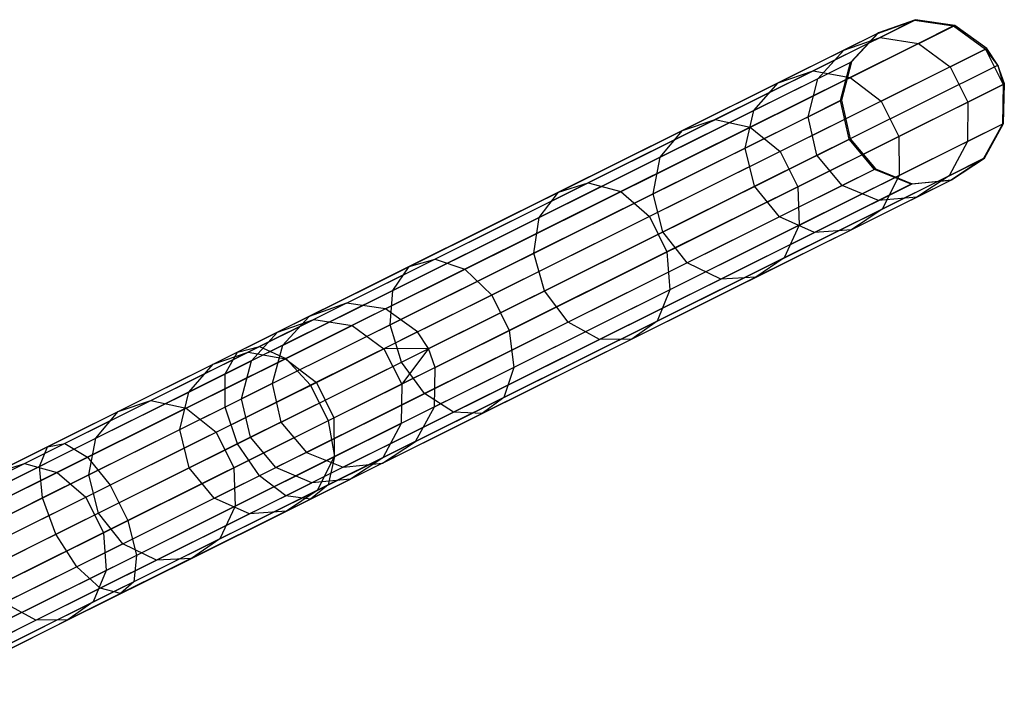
# Model space of a CAD drawing. Extents: x -91 to 92, y -91 to 92.
# Tile 316 of 319: x 70.3 to 82.21, y 33.59 to 41.76. Entities that reach past the tile are written whole.
import ezdxf

# ---------------------------------------------------------------- set-up
doc = ezdxf.new("R2010")
doc.units = 0
doc.header["$LTSCALE"] = 25.4
doc.layers.get('0').update_dxf_attribs({"linetype": 'CONTINUOUS'})

# ---------------------------------------------------------------- blocks, each defined once
blk = doc.blocks.new('NL2500012258_STL_2')
at = {"color": 0}
for p, q in [((166.496, 37.904, 158.92), (173.382, 41.332, 48.92)), ((166.496, 37.904, 158.92), (173.382, 41.332, 48.92)), ((166.969, 37.835, 158.947), (173.855, 41.264, 48.947)), ((166.969, 37.835, 158.947), (173.855, 41.264, 48.947)), ((172.919, 41.166, 45.925), (173.369, 41.326, 45.887)), ((172.919, 41.166, 45.925), (173.369, 41.326, 45.887)), ((173.382, 41.332, 48.92), (172.932, 41.172, 48.887)), ((173.382, 41.332, 48.92), (172.932, 41.172, 48.887)), ((173.369, 41.326, 45.887), (172.953, 41.118, 42.89)), ((173.369, 41.326, 45.887), (172.953, 41.118, 42.89)), ((173.382, 41.332, 48.92), (173.369, 41.326, 45.887)), ((173.382, 41.332, 48.92), (173.369, 41.326, 45.887)), ((173.369, 41.326, 45.887), (173.842, 41.257, 45.856)), ((173.369, 41.326, 45.887), (173.842, 41.257, 45.856)), ((173.855, 41.264, 48.947), (173.382, 41.332, 48.92)), ((173.855, 41.264, 48.947), (173.382, 41.332, 48.92)), ((173.842, 41.257, 45.856), (173.417, 41.046, 42.801)), ((173.842, 41.257, 45.856), (173.417, 41.046, 42.801)), ((173.855, 41.264, 48.947), (173.842, 41.257, 45.856)), ((173.855, 41.264, 48.947), (173.842, 41.257, 45.856)), ((173.842, 41.257, 45.856), (174.229, 40.977, 45.838)), ((173.842, 41.257, 45.856), (174.229, 40.977, 45.838)), ((174.242, 40.983, 48.963), (173.855, 41.264, 48.947)), ((174.242, 40.983, 48.963), (173.855, 41.264, 48.947)), ((166.046, 37.744, 158.887), (172.932, 41.172, 48.887)), ((166.046, 37.744, 158.887), (172.932, 41.172, 48.887)), ((172.953, 41.118, 42.89), (172.142, 40.715, 39.995)), ((172.953, 41.118, 42.89), (172.142, 40.715, 39.995)), ((172.919, 41.166, 45.925), (172.513, 40.964, 42.997)), ((172.919, 41.166, 45.925), (172.513, 40.964, 42.997)), ((172.513, 40.964, 42.997), (172.953, 41.118, 42.89)), ((172.513, 40.964, 42.997), (172.953, 41.118, 42.89)), ((172.595, 40.815, 45.96), (172.919, 41.166, 45.925)), ((172.595, 40.815, 45.96), (172.919, 41.166, 45.925)), ((172.932, 41.172, 48.887), (172.608, 40.822, 48.856)), ((172.932, 41.172, 48.887), (172.608, 40.822, 48.856)), ((172.932, 41.172, 48.887), (172.919, 41.166, 45.925)), ((172.932, 41.172, 48.887), (172.919, 41.166, 45.925)), ((172.953, 41.118, 42.89), (173.417, 41.046, 42.801)), ((172.953, 41.118, 42.89), (173.417, 41.046, 42.801)), ((167.357, 37.555, 158.963), (174.242, 40.983, 48.963)), ((167.357, 37.555, 158.963), (174.242, 40.983, 48.963)), ((173.417, 41.046, 42.801), (172.591, 40.635, 39.85)), ((173.417, 41.046, 42.801), (172.591, 40.635, 39.85)), ((173.417, 41.046, 42.801), (173.8, 40.763, 42.75)), ((173.417, 41.046, 42.801), (173.8, 40.763, 42.75)), ((174.242, 40.983, 48.963), (174.229, 40.977, 45.838)), ((174.242, 40.983, 48.963), (174.229, 40.977, 45.838)), ((174.375, 40.782, 48.965), (174.242, 40.983, 48.963)), ((174.375, 40.782, 48.965), (174.242, 40.983, 48.963)), ((172.513, 40.964, 42.997), (171.721, 40.57, 40.17)), ((172.513, 40.964, 42.997), (171.721, 40.57, 40.17)), ((172.198, 40.618, 43.099), (172.513, 40.964, 42.997)), ((172.198, 40.618, 43.099), (172.513, 40.964, 42.997)), ((174.229, 40.977, 45.838), (173.8, 40.763, 42.75)), ((174.229, 40.977, 45.838), (173.8, 40.763, 42.75)), ((174.229, 40.977, 45.838), (174.442, 40.548, 45.838)), ((174.375, 40.782, 48.965), (174.229, 40.977, 45.838)), ((174.375, 40.782, 48.965), (174.229, 40.977, 45.838)), ((174.229, 40.977, 45.838), (174.442, 40.548, 45.838)), ((165.722, 37.393, 158.856), (172.608, 40.822, 48.856)), ((165.722, 37.393, 158.856), (172.608, 40.822, 48.856)), ((167.489, 37.354, 158.965), (174.375, 40.782, 48.965)), ((167.489, 37.354, 158.965), (174.375, 40.782, 48.965)), ((172.595, 40.815, 45.96), (172.198, 40.618, 43.099)), ((172.595, 40.815, 45.96), (172.198, 40.618, 43.099)), ((172.472, 40.354, 45.985), (172.595, 40.815, 45.96)), ((172.472, 40.354, 45.985), (172.595, 40.815, 45.96)), ((172.608, 40.822, 48.856), (172.484, 40.36, 48.833)), ((172.608, 40.822, 48.856), (172.484, 40.36, 48.833)), ((172.608, 40.822, 48.856), (172.595, 40.815, 45.96)), ((172.608, 40.822, 48.856), (172.595, 40.815, 45.96)), ((173.8, 40.763, 42.75), (172.965, 40.348, 39.768)), ((173.8, 40.763, 42.75), (172.965, 40.348, 39.768)), ((173.8, 40.763, 42.75), (174.013, 40.335, 42.75)), ((173.8, 40.763, 42.75), (174.013, 40.335, 42.75)), ((174.456, 40.555, 48.963), (174.375, 40.782, 48.965)), ((174.375, 40.782, 48.965), (174.442, 40.548, 45.838)), ((174.375, 40.782, 48.965), (174.442, 40.548, 45.838)), ((174.456, 40.555, 48.963), (174.375, 40.782, 48.965)), ((172.142, 40.715, 39.995), (170.956, 40.124, 37.267)), ((172.142, 40.715, 39.995), (170.956, 40.124, 37.267)), ((172.591, 40.635, 39.85), (171.382, 40.033, 37.069)), ((172.591, 40.635, 39.85), (171.382, 40.033, 37.069)), ((171.721, 40.57, 40.17), (172.142, 40.715, 39.995)), ((171.721, 40.57, 40.17), (172.142, 40.715, 39.995)), ((172.142, 40.715, 39.995), (172.591, 40.635, 39.85)), ((172.142, 40.715, 39.995), (172.591, 40.635, 39.85)), ((172.591, 40.635, 39.85), (172.965, 40.348, 39.768)), ((172.591, 40.635, 39.85), (172.965, 40.348, 39.768)), ((167.57, 37.126, 158.963), (174.456, 40.555, 48.963)), ((167.57, 37.126, 158.963), (174.456, 40.555, 48.963)), ((171.721, 40.57, 40.17), (170.563, 39.993, 37.506)), ((171.721, 40.57, 40.17), (170.563, 39.993, 37.506)), ((172.198, 40.618, 43.099), (171.425, 40.232, 40.335)), ((172.198, 40.618, 43.099), (171.425, 40.232, 40.335)), ((171.425, 40.232, 40.335), (171.721, 40.57, 40.17)), ((171.425, 40.232, 40.335), (171.721, 40.57, 40.17)), ((172.081, 40.159, 43.171), (172.198, 40.618, 43.099)), ((172.081, 40.159, 43.171), (172.198, 40.618, 43.099)), ((174.442, 40.548, 45.838), (174.013, 40.335, 42.75)), ((174.442, 40.548, 45.838), (174.013, 40.335, 42.75)), ((174.442, 40.548, 45.838), (174.433, 40.07, 45.856)), ((174.442, 40.548, 45.838), (174.433, 40.07, 45.856)), ((174.456, 40.555, 48.963), (174.442, 40.548, 45.838)), ((174.456, 40.555, 48.963), (174.442, 40.548, 45.838)), ((174.446, 40.077, 48.947), (174.456, 40.555, 48.963)), ((174.446, 40.077, 48.947), (174.456, 40.555, 48.963)), ((165.598, 36.931, 158.833), (172.484, 40.36, 48.833)), ((165.598, 36.931, 158.833), (172.484, 40.36, 48.833)), ((172.965, 40.348, 39.768), (171.743, 39.739, 36.957)), ((172.965, 40.348, 39.768), (171.743, 39.739, 36.957)), ((172.472, 40.354, 45.985), (172.081, 40.159, 43.171)), ((172.472, 40.354, 45.985), (172.081, 40.159, 43.171)), ((172.484, 40.36, 48.833), (172.472, 40.354, 45.985)), ((172.484, 40.36, 48.833), (172.472, 40.354, 45.985)), ((172.577, 39.887, 45.994), (172.472, 40.354, 45.985)), ((172.577, 39.887, 45.994), (172.472, 40.354, 45.985)), ((172.484, 40.36, 48.833), (172.589, 39.893, 48.825)), ((172.484, 40.36, 48.833), (172.589, 39.893, 48.825)), ((172.965, 40.348, 39.768), (173.179, 39.919, 39.768)), ((172.965, 40.348, 39.768), (173.179, 39.919, 39.768)), ((174.013, 40.335, 42.75), (173.179, 39.919, 39.768)), ((174.013, 40.335, 42.75), (173.179, 39.919, 39.768)), ((174.013, 40.335, 42.75), (174.008, 39.859, 42.801)), ((174.013, 40.335, 42.75), (174.008, 39.859, 42.801)), ((171.425, 40.232, 40.335), (170.292, 39.668, 37.731)), ((171.425, 40.232, 40.335), (170.292, 39.668, 37.731)), ((171.32, 39.78, 40.452), (171.425, 40.232, 40.335)), ((171.32, 39.78, 40.452), (171.425, 40.232, 40.335)), ((172.081, 40.159, 43.171), (171.32, 39.78, 40.452)), ((172.081, 40.159, 43.171), (171.32, 39.78, 40.452)), ((172.188, 39.693, 43.197), (172.081, 40.159, 43.171)), ((172.188, 39.693, 43.197), (172.081, 40.159, 43.171)), ((167.56, 36.648, 158.947), (174.446, 40.077, 48.947)), ((167.56, 36.648, 158.947), (174.446, 40.077, 48.947)), ((170.956, 40.124, 37.267), (169.42, 39.359, 34.766)), ((170.956, 40.124, 37.267), (169.42, 39.359, 34.766)), ((171.382, 40.033, 37.069), (169.816, 39.253, 34.519)), ((171.382, 40.033, 37.069), (169.816, 39.253, 34.519)), ((170.563, 39.993, 37.506), (170.956, 40.124, 37.267)), ((170.563, 39.993, 37.506), (170.956, 40.124, 37.267)), ((170.956, 40.124, 37.267), (171.382, 40.033, 37.069)), ((170.956, 40.124, 37.267), (171.382, 40.033, 37.069)), ((171.382, 40.033, 37.069), (171.743, 39.739, 36.957)), ((171.382, 40.033, 37.069), (171.743, 39.739, 36.957)), ((174.433, 40.07, 45.856), (174.008, 39.859, 42.801)), ((174.433, 40.07, 45.856), (174.008, 39.859, 42.801)), ((174.433, 40.07, 45.856), (174.202, 39.652, 45.887)), ((174.433, 40.07, 45.856), (174.202, 39.652, 45.887)), ((174.215, 39.658, 48.92), (174.446, 40.077, 48.947)), ((174.215, 39.658, 48.92), (174.446, 40.077, 48.947)), ((174.446, 40.077, 48.947), (174.433, 40.07, 45.856)), ((174.446, 40.077, 48.947), (174.433, 40.07, 45.856)), ((170.563, 39.993, 37.506), (169.062, 39.246, 35.063)), ((170.563, 39.993, 37.506), (169.062, 39.246, 35.063)), ((170.292, 39.668, 37.731), (170.563, 39.993, 37.506)), ((170.292, 39.668, 37.731), (170.563, 39.993, 37.506)), ((173.179, 39.919, 39.768), (171.956, 39.311, 36.957)), ((173.179, 39.919, 39.768), (171.956, 39.311, 36.957)), ((173.179, 39.919, 39.768), (173.182, 39.448, 39.85)), ((173.179, 39.919, 39.768), (173.182, 39.448, 39.85)), ((165.703, 36.464, 158.825), (172.589, 39.893, 48.825)), ((165.703, 36.464, 158.825), (172.589, 39.893, 48.825)), ((172.188, 39.693, 43.197), (172.577, 39.887, 45.994)), ((172.188, 39.693, 43.197), (172.577, 39.887, 45.994)), ((172.589, 39.893, 48.825), (172.577, 39.887, 45.994)), ((172.589, 39.893, 48.825), (172.577, 39.887, 45.994)), ((172.886, 39.522, 45.985), (172.577, 39.887, 45.994)), ((172.886, 39.522, 45.985), (172.577, 39.887, 45.994)), ((172.589, 39.893, 48.825), (172.898, 39.528, 48.833)), ((172.589, 39.893, 48.825), (172.898, 39.528, 48.833)), ((174.008, 39.859, 42.801), (173.182, 39.448, 39.85)), ((174.008, 39.859, 42.801), (173.182, 39.448, 39.85)), ((174.008, 39.859, 42.801), (173.786, 39.444, 42.89)), ((174.008, 39.859, 42.801), (173.786, 39.444, 42.89)), ((171.743, 39.739, 36.957), (170.161, 38.951, 34.38)), ((171.743, 39.739, 36.957), (170.161, 38.951, 34.38)), ((171.32, 39.78, 40.452), (170.206, 39.225, 37.89)), ((171.32, 39.78, 40.452), (170.206, 39.225, 37.89)), ((171.432, 39.317, 40.494), (171.32, 39.78, 40.452)), ((171.432, 39.317, 40.494), (171.32, 39.78, 40.452)), ((171.432, 39.317, 40.494), (172.188, 39.693, 43.197)), ((171.432, 39.317, 40.494), (172.188, 39.693, 43.197)), ((171.743, 39.739, 36.957), (171.956, 39.311, 36.957)), ((171.743, 39.739, 36.957), (171.956, 39.311, 36.957)), ((172.495, 39.327, 43.171), (172.188, 39.693, 43.197)), ((172.495, 39.327, 43.171), (172.188, 39.693, 43.197)), ((167.33, 36.23, 158.92), (174.215, 39.658, 48.92)), ((167.33, 36.23, 158.92), (174.215, 39.658, 48.92)), ((170.292, 39.668, 37.731), (168.826, 38.938, 35.343)), ((170.292, 39.668, 37.731), (168.826, 38.938, 35.343)), ((170.206, 39.225, 37.89), (170.292, 39.668, 37.731)), ((170.206, 39.225, 37.89), (170.292, 39.668, 37.731)), ((174.202, 39.652, 45.887), (173.786, 39.444, 42.89)), ((174.202, 39.652, 45.887), (173.786, 39.444, 42.89)), ((174.202, 39.652, 45.887), (173.804, 39.389, 45.925)), ((174.202, 39.652, 45.887), (173.804, 39.389, 45.925)), ((173.817, 39.395, 48.887), (174.215, 39.658, 48.92)), ((173.817, 39.395, 48.887), (174.215, 39.658, 48.92)), ((174.215, 39.658, 48.92), (174.202, 39.652, 45.887)), ((174.215, 39.658, 48.92), (174.202, 39.652, 45.887)), ((166.013, 36.099, 158.833), (172.898, 39.528, 48.833)), ((166.013, 36.099, 158.833), (172.898, 39.528, 48.833)), ((173.182, 39.448, 39.85), (171.973, 38.845, 37.069)), ((173.182, 39.448, 39.85), (171.973, 38.845, 37.069)), ((172.886, 39.522, 45.985), (172.495, 39.327, 43.171)), ((172.886, 39.522, 45.985), (172.495, 39.327, 43.171)), ((172.898, 39.528, 48.833), (172.886, 39.522, 45.985)), ((172.898, 39.528, 48.833), (172.886, 39.522, 45.985)), ((173.329, 39.342, 45.96), (172.886, 39.522, 45.985)), ((173.329, 39.342, 45.96), (172.886, 39.522, 45.985)), ((172.898, 39.528, 48.833), (173.341, 39.348, 48.856)), ((172.898, 39.528, 48.833), (173.341, 39.348, 48.856)), ((173.182, 39.448, 39.85), (172.976, 39.041, 39.995)), ((173.182, 39.448, 39.85), (172.976, 39.041, 39.995)), ((173.786, 39.444, 42.89), (172.976, 39.041, 39.995)), ((173.786, 39.444, 42.89), (172.976, 39.041, 39.995)), ((173.786, 39.444, 42.89), (173.398, 39.187, 42.997)), ((173.786, 39.444, 42.89), (173.398, 39.187, 42.997)), ((166.456, 35.92, 158.856), (173.341, 39.348, 48.856)), ((166.456, 35.92, 158.856), (173.341, 39.348, 48.856)), ((166.931, 35.967, 158.887), (173.817, 39.395, 48.887)), ((166.931, 35.967, 158.887), (173.817, 39.395, 48.887)), ((169.42, 39.359, 34.766), (167.568, 38.437, 32.548)), ((169.42, 39.359, 34.766), (167.568, 38.437, 32.548)), ((169.062, 39.246, 35.063), (169.42, 39.359, 34.766)), ((169.062, 39.246, 35.063), (169.42, 39.359, 34.766)), ((169.42, 39.359, 34.766), (169.816, 39.253, 34.519)), ((169.42, 39.359, 34.766), (169.816, 39.253, 34.519)), ((170.325, 38.765, 37.948), (171.432, 39.317, 40.494)), ((170.325, 38.765, 37.948), (171.432, 39.317, 40.494)), ((171.734, 38.948, 40.452), (171.432, 39.317, 40.494)), ((171.734, 38.948, 40.452), (171.432, 39.317, 40.494)), ((172.495, 39.327, 43.171), (171.734, 38.948, 40.452)), ((172.495, 39.327, 43.171), (171.734, 38.948, 40.452)), ((172.932, 39.144, 43.099), (172.495, 39.327, 43.171)), ((172.932, 39.144, 43.099), (172.495, 39.327, 43.171)), ((173.329, 39.342, 45.96), (172.932, 39.144, 43.099)), ((173.329, 39.342, 45.96), (172.932, 39.144, 43.099)), ((173.804, 39.389, 45.925), (173.329, 39.342, 45.96)), ((173.804, 39.389, 45.925), (173.329, 39.342, 45.96)), ((173.341, 39.348, 48.856), (173.329, 39.342, 45.96)), ((173.341, 39.348, 48.856), (173.329, 39.342, 45.96)), ((173.341, 39.348, 48.856), (173.817, 39.395, 48.887)), ((173.341, 39.348, 48.856), (173.817, 39.395, 48.887)), ((173.804, 39.389, 45.925), (173.398, 39.187, 42.997)), ((173.804, 39.389, 45.925), (173.398, 39.187, 42.997)), ((173.817, 39.395, 48.887), (173.804, 39.389, 45.925)), ((173.817, 39.395, 48.887), (173.804, 39.389, 45.925)), ((169.062, 39.246, 35.063), (167.254, 38.345, 32.897)), ((169.062, 39.246, 35.063), (167.254, 38.345, 32.897)), ((169.816, 39.253, 34.519), (167.929, 38.313, 32.258)), ((169.816, 39.253, 34.519), (167.929, 38.313, 32.258)), ((170.206, 39.225, 37.89), (168.764, 38.507, 35.542)), ((170.206, 39.225, 37.89), (168.764, 38.507, 35.542)), ((168.826, 38.938, 35.343), (169.062, 39.246, 35.063)), ((168.826, 38.938, 35.343), (169.062, 39.246, 35.063)), ((169.816, 39.253, 34.519), (170.161, 38.951, 34.38)), ((169.816, 39.253, 34.519), (170.161, 38.951, 34.38)), ((170.325, 38.765, 37.948), (170.206, 39.225, 37.89)), ((170.325, 38.765, 37.948), (170.206, 39.225, 37.89)), ((171.956, 39.311, 36.957), (170.374, 38.523, 34.38)), ((171.956, 39.311, 36.957), (170.374, 38.523, 34.38)), ((171.956, 39.311, 36.957), (171.973, 38.845, 37.069)), ((171.956, 39.311, 36.957), (171.973, 38.845, 37.069)), ((172.932, 39.144, 43.099), (172.158, 38.759, 40.335)), ((172.932, 39.144, 43.099), (172.158, 38.759, 40.335)), ((173.398, 39.187, 42.997), (172.606, 38.792, 40.17)), ((173.398, 39.187, 42.997), (172.606, 38.792, 40.17)), ((173.398, 39.187, 42.997), (172.932, 39.144, 43.099)), ((173.398, 39.187, 42.997), (172.932, 39.144, 43.099)), ((172.976, 39.041, 39.995), (171.79, 38.45, 37.267)), ((172.976, 39.041, 39.995), (171.79, 38.45, 37.267)), ((172.976, 39.041, 39.995), (172.606, 38.792, 40.17)), ((172.976, 39.041, 39.995), (172.606, 38.792, 40.17)), ((168.826, 38.938, 35.343), (167.058, 38.058, 33.225)), ((168.826, 38.938, 35.343), (167.058, 38.058, 33.225)), ((170.161, 38.951, 34.38), (168.253, 38.001, 32.095)), ((170.161, 38.951, 34.38), (168.253, 38.001, 32.095)), ((168.764, 38.507, 35.542), (168.826, 38.938, 35.343)), ((168.764, 38.507, 35.542), (168.826, 38.938, 35.343)), ((170.161, 38.951, 34.38), (170.374, 38.523, 34.38)), ((170.161, 38.951, 34.38), (170.374, 38.523, 34.38)), ((171.973, 38.845, 37.069), (170.407, 38.066, 34.519)), ((171.973, 38.845, 37.069), (170.407, 38.066, 34.519)), ((171.734, 38.948, 40.452), (170.62, 38.393, 37.89)), ((171.734, 38.948, 40.452), (170.62, 38.393, 37.89)), ((172.158, 38.759, 40.335), (171.734, 38.948, 40.452)), ((172.158, 38.759, 40.335), (171.734, 38.948, 40.452)), ((171.973, 38.845, 37.069), (171.79, 38.45, 37.267)), ((171.973, 38.845, 37.069), (171.79, 38.45, 37.267)), ((168.891, 38.051, 35.613), (170.325, 38.765, 37.948)), ((168.891, 38.051, 35.613), (170.325, 38.765, 37.948)), ((170.62, 38.393, 37.89), (170.325, 38.765, 37.948)), ((170.62, 38.393, 37.89), (170.325, 38.765, 37.948)), ((172.158, 38.759, 40.335), (171.026, 38.195, 37.731)), ((172.158, 38.759, 40.335), (171.026, 38.195, 37.731)), ((172.606, 38.792, 40.17), (171.448, 38.216, 37.506)), ((172.606, 38.792, 40.17), (171.448, 38.216, 37.506)), ((172.606, 38.792, 40.17), (172.158, 38.759, 40.335)), ((172.606, 38.792, 40.17), (172.158, 38.759, 40.335)), ((168.764, 38.507, 35.542), (167.025, 37.641, 33.459)), ((168.764, 38.507, 35.542), (167.025, 37.641, 33.459)), ((170.374, 38.523, 34.38), (168.466, 37.573, 32.095)), ((170.374, 38.523, 34.38), (168.466, 37.573, 32.095)), ((168.891, 38.051, 35.613), (168.764, 38.507, 35.542)), ((168.891, 38.051, 35.613), (168.764, 38.507, 35.542)), ((170.374, 38.523, 34.38), (170.407, 38.066, 34.519)), ((170.374, 38.523, 34.38), (170.407, 38.066, 34.519)), ((167.568, 38.437, 32.548), (165.442, 37.379, 30.661)), ((167.568, 38.437, 32.548), (165.442, 37.379, 30.661)), ((167.254, 38.345, 32.897), (167.568, 38.437, 32.548)), ((167.254, 38.345, 32.897), (167.568, 38.437, 32.548)), ((167.568, 38.437, 32.548), (167.929, 38.313, 32.258)), ((167.568, 38.437, 32.548), (167.929, 38.313, 32.258)), ((170.62, 38.393, 37.89), (169.178, 37.675, 35.542)), ((170.62, 38.393, 37.89), (169.178, 37.675, 35.542)), ((171.79, 38.45, 37.267), (170.254, 37.685, 34.766)), ((171.79, 38.45, 37.267), (170.254, 37.685, 34.766)), ((171.026, 38.195, 37.731), (170.62, 38.393, 37.89)), ((171.026, 38.195, 37.731), (170.62, 38.393, 37.89)), ((171.79, 38.45, 37.267), (171.448, 38.216, 37.506)), ((171.79, 38.45, 37.267), (171.448, 38.216, 37.506)), ((167.254, 38.345, 32.897), (165.178, 37.311, 31.055)), ((167.254, 38.345, 32.897), (165.178, 37.311, 31.055)), ((167.929, 38.313, 32.258), (165.761, 37.234, 30.336)), ((167.929, 38.313, 32.258), (165.761, 37.234, 30.336)), ((167.058, 38.058, 33.225), (167.254, 38.345, 32.897)), ((167.058, 38.058, 33.225), (167.254, 38.345, 32.897)), ((167.929, 38.313, 32.258), (168.253, 38.001, 32.095)), ((167.929, 38.313, 32.258), (168.253, 38.001, 32.095)), ((171.026, 38.195, 37.731), (169.559, 37.465, 35.343)), ((171.026, 38.195, 37.731), (169.559, 37.465, 35.343)), ((171.448, 38.216, 37.506), (169.947, 37.469, 35.063)), ((171.448, 38.216, 37.506), (169.947, 37.469, 35.063)), ((171.448, 38.216, 37.506), (171.026, 38.195, 37.731)), ((171.448, 38.216, 37.506), (171.026, 38.195, 37.731)), ((167.058, 38.058, 33.225), (165.028, 37.047, 31.425)), ((167.058, 38.058, 33.225), (165.028, 37.047, 31.425)), ((168.253, 38.001, 32.095), (166.062, 36.91, 30.152)), ((168.253, 38.001, 32.095), (166.062, 36.91, 30.152)), ((167.025, 37.641, 33.459), (167.058, 38.058, 33.225)), ((167.025, 37.641, 33.459), (167.058, 38.058, 33.225)), ((167.162, 37.191, 33.543), (168.891, 38.051, 35.613)), ((167.162, 37.191, 33.543), (168.891, 38.051, 35.613)), ((168.253, 38.001, 32.095), (168.466, 37.573, 32.095)), ((168.253, 38.001, 32.095), (168.466, 37.573, 32.095)), ((170.407, 38.066, 34.519), (168.52, 37.126, 32.258)), ((170.407, 38.066, 34.519), (168.52, 37.126, 32.258)), ((169.178, 37.675, 35.542), (168.891, 38.051, 35.613)), ((169.178, 37.675, 35.542), (168.891, 38.051, 35.613)), ((170.407, 38.066, 34.519), (170.254, 37.685, 34.766)), ((170.407, 38.066, 34.519), (170.254, 37.685, 34.766)), ((166.496, 37.904, 158.92), (166.046, 37.744, 158.887)), ((166.496, 37.904, 158.92), (166.046, 37.744, 158.887)), ((166.496, 37.904, 158.92), (166.102, 37.707, 161.94)), ((166.496, 37.904, 158.92), (166.102, 37.707, 161.94)), ((166.969, 37.835, 158.947), (166.496, 37.904, 158.92)), ((166.969, 37.835, 158.947), (166.496, 37.904, 158.92)), ((166.969, 37.835, 158.947), (166.567, 37.635, 162.026)), ((166.969, 37.835, 158.947), (166.567, 37.635, 162.026)), ((167.357, 37.555, 158.963), (166.969, 37.835, 158.947)), ((167.357, 37.555, 158.963), (166.969, 37.835, 158.947)), ((165.307, 37.312, 164.861), (166.102, 37.707, 161.94)), ((165.307, 37.312, 164.861), (166.102, 37.707, 161.94)), ((166.046, 37.744, 158.887), (165.661, 37.552, 161.837)), ((166.046, 37.744, 158.887), (165.661, 37.552, 161.837)), ((165.661, 37.552, 161.837), (166.102, 37.707, 161.94)), ((165.661, 37.552, 161.837), (166.102, 37.707, 161.94)), ((166.046, 37.744, 158.887), (165.722, 37.393, 158.856)), ((166.046, 37.744, 158.887), (165.722, 37.393, 158.856)), ((166.102, 37.707, 161.94), (166.567, 37.635, 162.026)), ((166.102, 37.707, 161.94), (166.567, 37.635, 162.026)), ((169.178, 37.675, 35.542), (167.439, 36.809, 33.459)), ((169.178, 37.675, 35.542), (167.439, 36.809, 33.459)), ((170.254, 37.685, 34.766), (168.402, 36.763, 32.548)), ((170.254, 37.685, 34.766), (168.402, 36.763, 32.548)), ((169.559, 37.465, 35.343), (169.178, 37.675, 35.542)), ((169.559, 37.465, 35.343), (169.178, 37.675, 35.542)), ((170.254, 37.685, 34.766), (169.947, 37.469, 35.063)), ((170.254, 37.685, 34.766), (169.947, 37.469, 35.063)), ((164.885, 37.166, 164.689), (165.661, 37.552, 161.837)), ((164.885, 37.166, 164.689), (165.661, 37.552, 161.837)), ((167.025, 37.641, 33.459), (165.028, 36.647, 31.687)), ((167.025, 37.641, 33.459), (165.028, 36.647, 31.687)), ((165.346, 37.205, 161.739), (165.661, 37.552, 161.837)), ((165.346, 37.205, 161.739), (165.661, 37.552, 161.837)), ((165.757, 37.232, 165.003), (166.567, 37.635, 162.026)), ((165.757, 37.232, 165.003), (166.567, 37.635, 162.026)), ((168.466, 37.573, 32.095), (166.276, 36.482, 30.152)), ((168.466, 37.573, 32.095), (166.276, 36.482, 30.152)), ((166.567, 37.635, 162.026), (166.95, 37.352, 162.075)), ((166.567, 37.635, 162.026), (166.95, 37.352, 162.075)), ((167.357, 37.555, 158.963), (166.95, 37.352, 162.075)), ((167.357, 37.555, 158.963), (166.95, 37.352, 162.075)), ((167.162, 37.191, 33.543), (167.025, 37.641, 33.459)), ((167.162, 37.191, 33.543), (167.025, 37.641, 33.459)), ((167.489, 37.354, 158.965), (167.357, 37.555, 158.963)), ((167.489, 37.354, 158.965), (167.357, 37.555, 158.963)), ((168.466, 37.573, 32.095), (168.52, 37.126, 32.258)), ((168.466, 37.573, 32.095), (168.52, 37.126, 32.258)), ((169.559, 37.465, 35.343), (167.792, 36.585, 33.225)), ((169.559, 37.465, 35.343), (167.792, 36.585, 33.225)), ((169.947, 37.469, 35.063), (168.139, 36.568, 32.897)), ((169.947, 37.469, 35.063), (168.139, 36.568, 32.897)), ((169.947, 37.469, 35.063), (169.559, 37.465, 35.343)), ((169.947, 37.469, 35.063), (169.559, 37.465, 35.343)), ((165.178, 37.311, 31.055), (162.879, 36.167, 29.578)), ((165.178, 37.311, 31.055), (162.879, 36.167, 29.578)), ((165.442, 37.379, 30.661), (163.089, 36.207, 29.149)), ((165.442, 37.379, 30.661), (163.089, 36.207, 29.149)), ((164.131, 36.726, 167.616), (165.307, 37.312, 164.861)), ((164.131, 36.726, 167.616), (165.307, 37.312, 164.861)), ((164.885, 37.166, 164.689), (165.307, 37.312, 164.861)), ((164.885, 37.166, 164.689), (165.307, 37.312, 164.861)), ((165.028, 37.047, 31.425), (165.178, 37.311, 31.055)), ((165.028, 37.047, 31.425), (165.178, 37.311, 31.055)), ((165.178, 37.311, 31.055), (165.442, 37.379, 30.661)), ((165.178, 37.311, 31.055), (165.442, 37.379, 30.661)), ((165.307, 37.312, 164.861), (165.757, 37.232, 165.003)), ((165.307, 37.312, 164.861), (165.757, 37.232, 165.003)), ((165.722, 37.393, 158.856), (165.346, 37.205, 161.739)), ((165.722, 37.393, 158.856), (165.346, 37.205, 161.739)), ((165.442, 37.379, 30.661), (165.761, 37.234, 30.336)), ((165.442, 37.379, 30.661), (165.761, 37.234, 30.336)), ((165.722, 37.393, 158.856), (165.598, 36.931, 158.833)), ((165.722, 37.393, 158.856), (165.598, 36.931, 158.833)), ((166.132, 36.945, 165.084), (166.95, 37.352, 162.075)), ((166.132, 36.945, 165.084), (166.95, 37.352, 162.075)), ((167.489, 37.354, 158.965), (166.95, 37.352, 162.075)), ((167.489, 37.354, 158.965), (166.95, 37.352, 162.075)), ((166.95, 37.352, 162.075), (167.164, 36.924, 162.075)), ((166.95, 37.352, 162.075), (167.164, 36.924, 162.075)), ((167.489, 37.354, 158.965), (167.164, 36.924, 162.075)), ((167.489, 37.354, 158.965), (167.164, 36.924, 162.075)), ((167.57, 37.126, 158.963), (167.489, 37.354, 158.965)), ((167.57, 37.126, 158.963), (167.489, 37.354, 158.965)), ((165.761, 37.234, 30.336), (163.363, 36.039, 28.794)), ((165.761, 37.234, 30.336), (163.363, 36.039, 28.794)), ((164.558, 36.635, 167.811), (165.757, 37.232, 165.003)), ((164.558, 36.635, 167.811), (165.757, 37.232, 165.003)), ((164.587, 36.828, 164.527), (165.346, 37.205, 161.739)), ((164.587, 36.828, 164.527), (165.346, 37.205, 161.739)), ((165.178, 36.202, 31.782), (167.162, 37.191, 33.543)), ((165.178, 36.202, 31.782), (167.162, 37.191, 33.543)), ((165.228, 36.747, 161.67), (165.346, 37.205, 161.739)), ((165.228, 36.747, 161.67), (165.346, 37.205, 161.739)), ((165.757, 37.232, 165.003), (166.132, 36.945, 165.084)), ((165.757, 37.232, 165.003), (166.132, 36.945, 165.084)), ((165.761, 37.234, 30.336), (166.062, 36.91, 30.152)), ((165.761, 37.234, 30.336), (166.062, 36.91, 30.152)), ((167.439, 36.809, 33.459), (167.162, 37.191, 33.543)), ((167.439, 36.809, 33.459), (167.162, 37.191, 33.543)), ((163.736, 36.594, 167.38), (164.885, 37.166, 164.689)), ((163.736, 36.594, 167.38), (164.885, 37.166, 164.689)), ((164.587, 36.828, 164.527), (164.885, 37.166, 164.689)), ((164.587, 36.828, 164.527), (164.885, 37.166, 164.689)), ((168.52, 37.126, 32.258), (166.353, 36.047, 30.336)), ((168.52, 37.126, 32.258), (166.353, 36.047, 30.336)), ((167.57, 37.126, 158.963), (167.164, 36.924, 162.075)), ((167.57, 37.126, 158.963), (167.164, 36.924, 162.075)), ((167.56, 36.648, 158.947), (167.57, 37.126, 158.963)), ((167.56, 36.648, 158.947), (167.57, 37.126, 158.963)), ((168.52, 37.126, 32.258), (168.402, 36.763, 32.548)), ((168.52, 37.126, 32.258), (168.402, 36.763, 32.548)), ((165.028, 37.047, 31.425), (162.781, 35.929, 29.981)), ((165.028, 37.047, 31.425), (162.781, 35.929, 29.981)), ((164.92, 36.342, 167.922), (166.132, 36.945, 165.084)), ((164.92, 36.342, 167.922), (166.132, 36.945, 165.084)), ((165.028, 36.647, 31.687), (165.028, 37.047, 31.425)), ((165.028, 36.647, 31.687), (165.028, 37.047, 31.425)), ((165.598, 36.931, 158.833), (165.228, 36.747, 161.67)), ((165.598, 36.931, 158.833), (165.228, 36.747, 161.67)), ((165.598, 36.931, 158.833), (165.703, 36.464, 158.825)), ((165.598, 36.931, 158.833), (165.703, 36.464, 158.825)), ((166.132, 36.945, 165.084), (166.345, 36.517, 165.084)), ((166.132, 36.945, 165.084), (166.345, 36.517, 165.084)), ((163.464, 36.269, 167.157), (164.587, 36.828, 164.527)), ((163.464, 36.269, 167.157), (164.587, 36.828, 164.527)), ((166.062, 36.91, 30.152), (163.638, 35.703, 28.593)), ((166.062, 36.91, 30.152), (163.638, 35.703, 28.593)), ((164.482, 36.375, 164.412), (164.587, 36.828, 164.527)), ((164.482, 36.375, 164.412), (164.587, 36.828, 164.527)), ((166.062, 36.91, 30.152), (166.276, 36.482, 30.152)), ((166.062, 36.91, 30.152), (166.276, 36.482, 30.152)), ((166.345, 36.517, 165.084), (167.164, 36.924, 162.075)), ((166.345, 36.517, 165.084), (167.164, 36.924, 162.075)), ((167.164, 36.924, 162.075), (167.158, 36.448, 162.026)), ((167.164, 36.924, 162.075), (167.158, 36.448, 162.026)), ((162.599, 35.963, 170.143), (164.131, 36.726, 167.616)), ((162.599, 35.963, 170.143), (164.131, 36.726, 167.616)), ((163.736, 36.594, 167.38), (164.131, 36.726, 167.616)), ((163.736, 36.594, 167.38), (164.131, 36.726, 167.616)), ((164.131, 36.726, 167.616), (164.558, 36.635, 167.811)), ((164.131, 36.726, 167.616), (164.558, 36.635, 167.811)), ((164.482, 36.375, 164.412), (165.228, 36.747, 161.67)), ((164.482, 36.375, 164.412), (165.228, 36.747, 161.67)), ((165.335, 36.281, 161.645), (165.228, 36.747, 161.67)), ((165.335, 36.281, 161.645), (165.228, 36.747, 161.67)), ((167.439, 36.809, 33.459), (165.442, 35.815, 31.687)), ((167.439, 36.809, 33.459), (165.442, 35.815, 31.687)), ((168.402, 36.763, 32.548), (166.276, 35.705, 30.661)), ((168.402, 36.763, 32.548), (166.276, 35.705, 30.661)), ((167.792, 36.585, 33.225), (167.439, 36.809, 33.459)), ((167.792, 36.585, 33.225), (167.439, 36.809, 33.459)), ((168.402, 36.763, 32.548), (168.139, 36.568, 32.897)), ((168.402, 36.763, 32.548), (168.139, 36.568, 32.897)), ((162.24, 35.849, 169.848), (163.736, 36.594, 167.38)), ((162.24, 35.849, 169.848), (163.736, 36.594, 167.38)), ((165.028, 36.647, 31.687), (162.818, 35.547, 30.267)), ((165.028, 36.647, 31.687), (162.818, 35.547, 30.267)), ((162.997, 35.857, 170.388), (164.558, 36.635, 167.811)), ((162.997, 35.857, 170.388), (164.558, 36.635, 167.811)), ((163.464, 36.269, 167.157), (163.736, 36.594, 167.38)), ((163.464, 36.269, 167.157), (163.736, 36.594, 167.38)), ((164.558, 36.635, 167.811), (164.92, 36.342, 167.922)), ((164.558, 36.635, 167.811), (164.92, 36.342, 167.922)), ((165.178, 36.202, 31.782), (165.028, 36.647, 31.687)), ((165.178, 36.202, 31.782), (165.028, 36.647, 31.687)), ((167.792, 36.585, 33.225), (165.762, 35.574, 31.425)), ((167.792, 36.585, 33.225), (165.762, 35.574, 31.425)), ((167.56, 36.648, 158.947), (167.158, 36.448, 162.026)), ((167.56, 36.648, 158.947), (167.158, 36.448, 162.026)), ((167.33, 36.23, 158.92), (167.56, 36.648, 158.947)), ((167.33, 36.23, 158.92), (167.56, 36.648, 158.947)), ((168.139, 36.568, 32.897), (167.792, 36.585, 33.225)), ((168.139, 36.568, 32.897), (167.792, 36.585, 33.225)), ((166.276, 36.482, 30.152), (163.851, 35.274, 28.593)), ((166.276, 36.482, 30.152), (163.851, 35.274, 28.593)), ((165.133, 35.913, 167.922), (166.345, 36.517, 165.084)), ((165.133, 35.913, 167.922), (166.345, 36.517, 165.084)), ((165.703, 36.464, 158.825), (165.335, 36.281, 161.645)), ((165.703, 36.464, 158.825), (165.335, 36.281, 161.645)), ((165.703, 36.464, 158.825), (166.013, 36.099, 158.833)), ((165.703, 36.464, 158.825), (166.013, 36.099, 158.833)), ((168.139, 36.568, 32.897), (166.062, 35.534, 31.055)), ((168.139, 36.568, 32.897), (166.062, 35.534, 31.055)), ((166.276, 36.482, 30.152), (166.353, 36.047, 30.336)), ((166.276, 36.482, 30.152), (166.353, 36.047, 30.336)), ((166.345, 36.517, 165.084), (166.349, 36.045, 165.003)), ((166.345, 36.517, 165.084), (166.349, 36.045, 165.003)), ((163.342, 35.556, 170.526), (164.92, 36.342, 167.922)), ((163.342, 35.556, 170.526), (164.92, 36.342, 167.922)), ((163.378, 35.825, 166.999), (164.482, 36.375, 164.412)), ((163.378, 35.825, 166.999), (164.482, 36.375, 164.412)), ((164.594, 35.912, 164.371), (164.482, 36.375, 164.412)), ((164.594, 35.912, 164.371), (164.482, 36.375, 164.412)), ((164.92, 36.342, 167.922), (165.133, 35.913, 167.922)), ((164.92, 36.342, 167.922), (165.133, 35.913, 167.922)), ((166.349, 36.045, 165.003), (167.158, 36.448, 162.026)), ((166.349, 36.045, 165.003), (167.158, 36.448, 162.026)), ((167.158, 36.448, 162.026), (166.935, 36.033, 161.94)), ((167.158, 36.448, 162.026), (166.935, 36.033, 161.94)), ((162.002, 35.541, 169.57), (163.464, 36.269, 167.157)), ((162.002, 35.541, 169.57), (163.464, 36.269, 167.157)), ((163.378, 35.825, 166.999), (163.464, 36.269, 167.157)), ((163.378, 35.825, 166.999), (163.464, 36.269, 167.157)), ((165.335, 36.281, 161.645), (164.594, 35.912, 164.371)), ((165.335, 36.281, 161.645), (164.594, 35.912, 164.371)), ((165.642, 35.915, 161.67), (165.335, 36.281, 161.645)), ((165.642, 35.915, 161.67), (165.335, 36.281, 161.645)), ((166.931, 35.967, 158.887), (167.33, 36.23, 158.92)), ((166.931, 35.967, 158.887), (167.33, 36.23, 158.92)), ((167.33, 36.23, 158.92), (166.935, 36.033, 161.94)), ((167.33, 36.23, 158.92), (166.935, 36.033, 161.94)), ((162.879, 36.167, 29.578), (160.41, 34.937, 28.498)), ((162.879, 36.167, 29.578), (160.41, 34.937, 28.498)), ((163.089, 36.207, 29.149), (160.56, 34.948, 28.044)), ((163.089, 36.207, 29.149), (160.56, 34.948, 28.044)), ((162.781, 35.929, 29.981), (162.879, 36.167, 29.578)), ((162.781, 35.929, 29.981), (162.879, 36.167, 29.578)), ((162.879, 36.167, 29.578), (163.089, 36.207, 29.149)), ((162.879, 36.167, 29.578), (163.089, 36.207, 29.149)), ((162.981, 35.109, 30.37), (165.178, 36.202, 31.782)), ((162.981, 35.109, 30.37), (165.178, 36.202, 31.782)), ((163.089, 36.207, 29.149), (163.363, 36.039, 28.794)), ((163.089, 36.207, 29.149), (163.363, 36.039, 28.794)), ((165.442, 35.815, 31.687), (165.178, 36.202, 31.782)), ((165.442, 35.815, 31.687), (165.178, 36.202, 31.782)), ((166.013, 36.099, 158.833), (165.642, 35.915, 161.67)), ((166.013, 36.099, 158.833), (165.642, 35.915, 161.67)), ((166.013, 36.099, 158.833), (166.456, 35.92, 158.856)), ((166.013, 36.099, 158.833), (166.456, 35.92, 158.856)), ((163.363, 36.039, 28.794), (160.785, 34.756, 27.668)), ((163.363, 36.039, 28.794), (160.785, 34.756, 27.668)), ((163.363, 36.039, 28.794), (163.638, 35.703, 28.593)), ((163.363, 36.039, 28.794), (163.638, 35.703, 28.593)), ((166.353, 36.047, 30.336), (163.954, 34.852, 28.794)), ((166.353, 36.047, 30.336), (163.954, 34.852, 28.794)), ((165.149, 35.448, 167.811), (166.349, 36.045, 165.003)), ((165.149, 35.448, 167.811), (166.349, 36.045, 165.003)), ((166.349, 36.045, 165.003), (166.141, 35.638, 164.861)), ((166.349, 36.045, 165.003), (166.141, 35.638, 164.861)), ((166.141, 35.638, 164.861), (166.935, 36.033, 161.94)), ((166.141, 35.638, 164.861), (166.935, 36.033, 161.94)), ((166.353, 36.047, 30.336), (166.276, 35.705, 30.661)), ((166.353, 36.047, 30.336), (166.276, 35.705, 30.661)), ((166.935, 36.033, 161.94), (166.546, 35.775, 161.837)), ((166.935, 36.033, 161.94), (166.546, 35.775, 161.837)), ((162.781, 35.929, 29.981), (160.367, 34.727, 28.926)), ((162.781, 35.929, 29.981), (160.367, 34.727, 28.926)), ((160.746, 35.04, 172.386), (162.599, 35.963, 170.143)), ((160.746, 35.04, 172.386), (162.599, 35.963, 170.143)), ((161.108, 34.917, 172.674), (162.997, 35.857, 170.388)), ((161.108, 34.917, 172.674), (162.997, 35.857, 170.388)), ((162.24, 35.849, 169.848), (162.599, 35.963, 170.143)), ((162.24, 35.849, 169.848), (162.599, 35.963, 170.143)), ((162.599, 35.963, 170.143), (162.997, 35.857, 170.388)), ((162.599, 35.963, 170.143), (162.997, 35.857, 170.388)), ((162.818, 35.547, 30.267), (162.781, 35.929, 29.981)), ((162.818, 35.547, 30.267), (162.781, 35.929, 29.981)), ((162.997, 35.857, 170.388), (163.342, 35.556, 170.526)), ((162.997, 35.857, 170.388), (163.342, 35.556, 170.526)), ((164.594, 35.912, 164.371), (163.496, 35.365, 166.943)), ((164.594, 35.912, 164.371), (163.496, 35.365, 166.943)), ((163.555, 35.127, 170.526), (165.133, 35.913, 167.922)), ((163.555, 35.127, 170.526), (165.133, 35.913, 167.922)), ((164.896, 35.543, 164.412), (164.594, 35.912, 164.371)), ((164.896, 35.543, 164.412), (164.594, 35.912, 164.371)), ((164.896, 35.543, 164.412), (165.642, 35.915, 161.67)), ((164.896, 35.543, 164.412), (165.642, 35.915, 161.67)), ((165.133, 35.913, 167.922), (165.149, 35.448, 167.811)), ((165.133, 35.913, 167.922), (165.149, 35.448, 167.811)), ((166.079, 35.732, 161.739), (165.642, 35.915, 161.67)), ((166.079, 35.732, 161.739), (165.642, 35.915, 161.67)), ((166.456, 35.92, 158.856), (166.079, 35.732, 161.739)), ((166.456, 35.92, 158.856), (166.079, 35.732, 161.739)), ((166.456, 35.92, 158.856), (166.931, 35.967, 158.887)), ((166.456, 35.92, 158.856), (166.931, 35.967, 158.887)), ((166.931, 35.967, 158.887), (166.546, 35.775, 161.837)), ((166.931, 35.967, 158.887), (166.546, 35.775, 161.837)), ((161.939, 35.109, 169.373), (163.378, 35.825, 166.999)), ((161.939, 35.109, 169.373), (163.378, 35.825, 166.999)), ((165.442, 35.815, 31.687), (163.232, 34.715, 30.267)), ((165.442, 35.815, 31.687), (163.232, 34.715, 30.267)), ((163.496, 35.365, 166.943), (163.378, 35.825, 166.999)), ((163.496, 35.365, 166.943), (163.378, 35.825, 166.999)), ((165.762, 35.574, 31.425), (165.442, 35.815, 31.687)), ((165.762, 35.574, 31.425), (165.442, 35.815, 31.687)), ((165.77, 35.389, 164.689), (166.546, 35.775, 161.837)), ((165.77, 35.389, 164.689), (166.546, 35.775, 161.837)), ((166.546, 35.775, 161.837), (166.079, 35.732, 161.739)), ((166.546, 35.775, 161.837), (166.079, 35.732, 161.739)), ((163.638, 35.703, 28.593), (161.033, 34.406, 27.455)), ((163.638, 35.703, 28.593), (161.033, 34.406, 27.455)), ((163.638, 35.703, 28.593), (163.851, 35.274, 28.593)), ((163.638, 35.703, 28.593), (163.851, 35.274, 28.593)), ((166.276, 35.705, 30.661), (163.922, 34.533, 29.149)), ((166.276, 35.705, 30.661), (163.922, 34.533, 29.149)), ((164.965, 35.052, 167.616), (166.141, 35.638, 164.861)), ((164.965, 35.052, 167.616), (166.141, 35.638, 164.861)), ((165.321, 35.354, 164.527), (166.079, 35.732, 161.739)), ((165.321, 35.354, 164.527), (166.079, 35.732, 161.739)), ((166.141, 35.638, 164.861), (165.77, 35.389, 164.689)), ((166.141, 35.638, 164.861), (165.77, 35.389, 164.689)), ((166.276, 35.705, 30.661), (166.062, 35.534, 31.055)), ((166.276, 35.705, 30.661), (166.062, 35.534, 31.055)), ((162.818, 35.547, 30.267), (160.444, 34.364, 29.23)), ((162.818, 35.547, 30.267), (160.444, 34.364, 29.23)), ((161.433, 34.605, 172.837), (163.342, 35.556, 170.526)), ((161.433, 34.605, 172.837), (163.342, 35.556, 170.526)), ((162.981, 35.109, 30.37), (162.818, 35.547, 30.267)), ((162.981, 35.109, 30.37), (162.818, 35.547, 30.267)), ((163.342, 35.556, 170.526), (163.555, 35.127, 170.526)), ((163.342, 35.556, 170.526), (163.555, 35.127, 170.526)), ((165.762, 35.574, 31.425), (163.515, 34.455, 29.981)), ((165.762, 35.574, 31.425), (163.515, 34.455, 29.981)), ((166.062, 35.534, 31.055), (163.764, 34.39, 29.578)), ((166.062, 35.534, 31.055), (163.764, 34.39, 29.578)), ((163.792, 34.993, 166.999), (164.896, 35.543, 164.412)), ((163.792, 34.993, 166.999), (164.896, 35.543, 164.412)), ((165.321, 35.354, 164.527), (164.896, 35.543, 164.412)), ((165.321, 35.354, 164.527), (164.896, 35.543, 164.412)), ((166.062, 35.534, 31.055), (165.762, 35.574, 31.425)), ((166.062, 35.534, 31.055), (165.762, 35.574, 31.425)), ((163.588, 34.67, 170.388), (165.149, 35.448, 167.811)), ((163.588, 34.67, 170.388), (165.149, 35.448, 167.811)), ((164.621, 34.816, 167.38), (165.77, 35.389, 164.689)), ((164.621, 34.816, 167.38), (165.77, 35.389, 164.689)), ((165.149, 35.448, 167.811), (164.965, 35.052, 167.616)), ((165.149, 35.448, 167.811), (164.965, 35.052, 167.616)), ((165.77, 35.389, 164.689), (165.321, 35.354, 164.527)), ((165.77, 35.389, 164.689), (165.321, 35.354, 164.527)), ((163.851, 35.274, 28.593), (161.246, 33.977, 27.455)), ((163.851, 35.274, 28.593), (161.246, 33.977, 27.455)), ((163.496, 35.365, 166.943), (162.066, 34.653, 169.302)), ((163.496, 35.365, 166.943), (162.066, 34.653, 169.302)), ((163.792, 34.993, 166.999), (163.496, 35.365, 166.943)), ((163.792, 34.993, 166.999), (163.496, 35.365, 166.943)), ((163.851, 35.274, 28.593), (163.954, 34.852, 28.794)), ((163.851, 35.274, 28.593), (163.954, 34.852, 28.794)), ((164.198, 34.795, 167.157), (165.321, 35.354, 164.527)), ((164.198, 34.795, 167.157), (165.321, 35.354, 164.527)), ((160.621, 33.933, 29.339), (162.981, 35.109, 30.37)), ((160.621, 33.933, 29.339), (162.981, 35.109, 30.37)), ((161.646, 34.177, 172.837), (163.555, 35.127, 170.526)), ((161.646, 34.177, 172.837), (163.555, 35.127, 170.526)), ((163.232, 34.715, 30.267), (162.981, 35.109, 30.37)), ((163.232, 34.715, 30.267), (162.981, 35.109, 30.37)), ((163.433, 34.289, 170.143), (164.965, 35.052, 167.616)), ((163.433, 34.289, 170.143), (164.965, 35.052, 167.616)), ((163.555, 35.127, 170.526), (163.588, 34.67, 170.388)), ((163.555, 35.127, 170.526), (163.588, 34.67, 170.388)), ((164.965, 35.052, 167.616), (164.621, 34.816, 167.38)), ((164.965, 35.052, 167.616), (164.621, 34.816, 167.38)), ((162.353, 34.277, 169.373), (163.792, 34.993, 166.999)), ((162.353, 34.277, 169.373), (163.792, 34.993, 166.999)), ((164.198, 34.795, 167.157), (163.792, 34.993, 166.999)), ((164.198, 34.795, 167.157), (163.792, 34.993, 166.999)), ((163.954, 34.852, 28.794), (161.376, 33.569, 27.668)), ((163.954, 34.852, 28.794), (161.376, 33.569, 27.668)), ((162.736, 34.067, 169.57), (164.198, 34.795, 167.157)), ((162.736, 34.067, 169.57), (164.198, 34.795, 167.157)), ((163.125, 34.072, 169.848), (164.621, 34.816, 167.38)), ((163.125, 34.072, 169.848), (164.621, 34.816, 167.38)), ((163.954, 34.852, 28.794), (163.922, 34.533, 29.149)), ((163.954, 34.852, 28.794), (163.922, 34.533, 29.149)), ((164.621, 34.816, 167.38), (164.198, 34.795, 167.157)), ((164.621, 34.816, 167.38), (164.198, 34.795, 167.157)), ((163.232, 34.715, 30.267), (160.858, 33.532, 29.23)), ((163.232, 34.715, 30.267), (160.858, 33.532, 29.23)), ((161.699, 33.73, 172.674), (163.588, 34.67, 170.388)), ((161.699, 33.73, 172.674), (163.588, 34.67, 170.388)), ((163.515, 34.455, 29.981), (163.232, 34.715, 30.267)), ((163.515, 34.455, 29.981), (163.232, 34.715, 30.267)), ((163.588, 34.67, 170.388), (163.433, 34.289, 170.143)), ((163.588, 34.67, 170.388), (163.433, 34.289, 170.143)), ((163.515, 34.455, 29.981), (161.101, 33.253, 28.926)), ((163.515, 34.455, 29.981), (161.101, 33.253, 28.926)), ((163.922, 34.533, 29.149), (161.394, 33.274, 28.044)), ((163.922, 34.533, 29.149), (161.394, 33.274, 28.044)), ((163.764, 34.39, 29.578), (163.515, 34.455, 29.981)), ((163.764, 34.39, 29.578), (163.515, 34.455, 29.981)), ((163.922, 34.533, 29.149), (163.764, 34.39, 29.578)), ((163.922, 34.533, 29.149), (163.764, 34.39, 29.578)), ((163.764, 34.39, 29.578), (161.295, 33.16, 28.498)), ((163.764, 34.39, 29.578), (161.295, 33.16, 28.498)), ((161.58, 33.366, 172.386), (163.433, 34.289, 170.143)), ((161.58, 33.366, 172.386), (163.433, 34.289, 170.143)), ((162.736, 34.067, 169.57), (162.353, 34.277, 169.373)), ((162.736, 34.067, 169.57), (162.353, 34.277, 169.373)), ((163.433, 34.289, 170.143), (163.125, 34.072, 169.848)), ((163.433, 34.289, 170.143), (163.125, 34.072, 169.848)), ((161.316, 33.17, 172.039), (163.125, 34.072, 169.848)), ((161.316, 33.17, 172.039), (163.125, 34.072, 169.848)), ((163.125, 34.072, 169.848), (162.736, 34.067, 169.57)), ((163.125, 34.072, 169.848), (162.736, 34.067, 169.57)), ((160.967, 33.186, 171.712), (162.736, 34.067, 169.57)), ((160.967, 33.186, 171.712), (162.736, 34.067, 169.57))]:
    blk.add_line(p, q, dxfattribs=at)

msp = doc.modelspace()

# ---------------------------------------------------------------- block references
at = {"color": 0}
msp.add_blockref('NL2500012258_STL_2', (-92.243, 0.428, -1717), dxfattribs=at)

doc.saveas('drawing.dxf')
